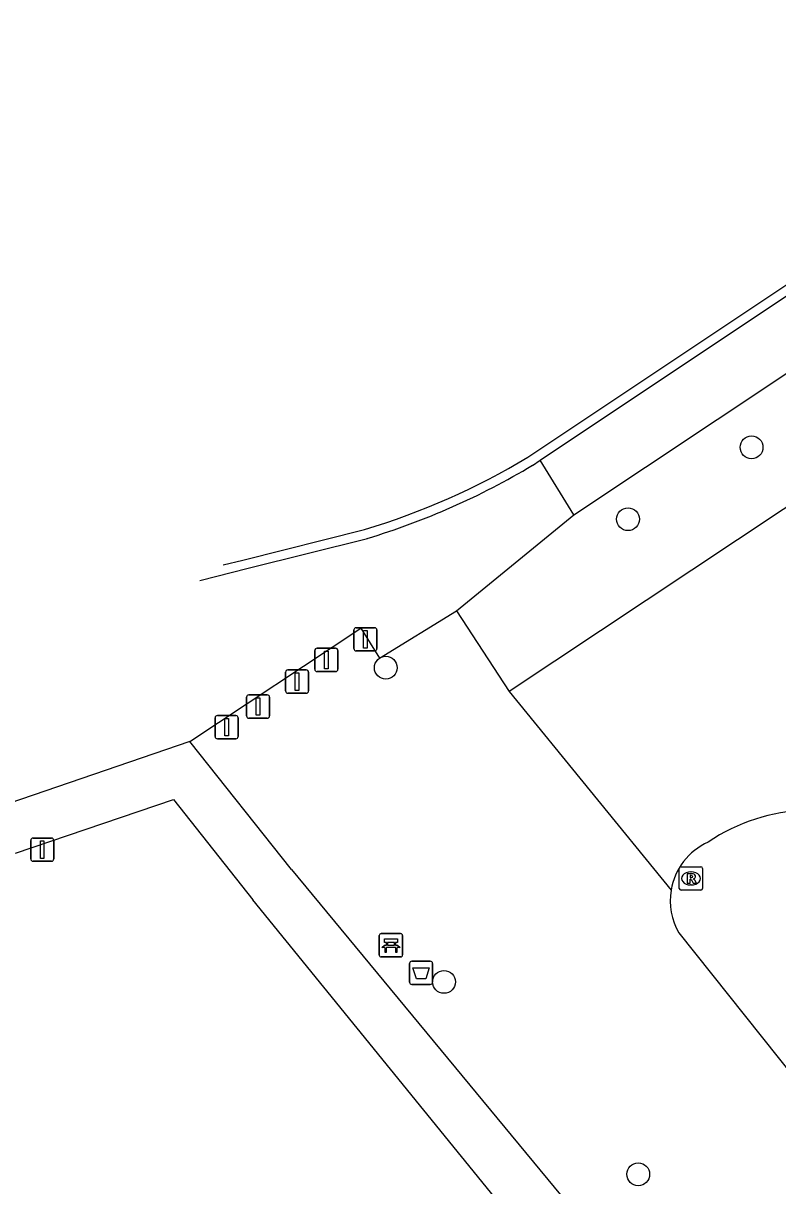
# Model space of a CAD drawing. Extents: x 158352 to 159489, y 383828 to 384597.
# Drawn here: x 158406.36 to 158438.72, y 384240.69 to 384290.56 of the extents above; entities that cross this region are included whole.
import ezdxf

# ---------------------------------------------------------------- set-up
doc = ezdxf.new("R2010")
doc.units = 0
for name, color, linetype in [('IMGEO_Afsluitpaal', 7, 'Continuous'), ('IMGEO_Afvalbak', 7, 'Continuous'), ('IMGEO_Bank', 7, 'Continuous'), ('IMGEO_Boom', 7, 'Continuous'), ('IMGEO_Groenvoorziening', 7, 'Continuous'), ('IMGEO_Loofbos', 7, 'Continuous'), ('IMGEO_Meer_plas_ven_vijver', 7, 'Continuous'), ('IMGEO_Parkeervlak_halfverhard', 7, 'Continuous'), ('IMGEO_Rijbaan_lokaal_gesloten', 7, 'Continuous'), ('IMGEO_Rijbaan_lokaal_halfverhard', 7, 'Continuous'), ('IMGEO_Rioolput', 7, 'Continuous'), ('IMGEO_Voetpad_open', 7, 'Continuous')]:
    doc.layers.add(name, color=color, linetype=linetype)

msp = doc.modelspace()

# ---------------------------------------------------------------- linework, layer by layer
at = {"layer": 'IMGEO_Afsluitpaal'}
for p, q in [((158420.539, 384263.732), (158420.539, 384264.532)), ((158420.539, 384264.532), (158420.539, 384263.732)), ((158420.639, 384264.632), (158421.429, 384264.632)), ((158421.429, 384264.632), (158420.639, 384264.632)), ((158421.529, 384264.532), (158421.529, 384263.732)), ((158421.529, 384263.732), (158421.529, 384264.532)), ((158418.964, 384263.748), (158419.754, 384263.748)), ((158419.754, 384263.748), (158418.964, 384263.748)), ((158418.864, 384262.848), (158418.864, 384263.648)), ((158418.864, 384263.648), (158418.864, 384262.848)), ((158419.854, 384263.648), (158419.854, 384262.848)), ((158419.854, 384262.848), (158419.854, 384263.648)), ((158421.429, 384263.632), (158420.639, 384263.632)), ((158420.639, 384263.632), (158421.429, 384263.632)), ((158417.608, 384261.918), (158417.608, 384262.718)), ((158417.608, 384262.718), (158417.608, 384261.918)), ((158417.708, 384262.818), (158418.498, 384262.818)), ((158418.498, 384262.818), (158417.708, 384262.818)), ((158418.598, 384262.718), (158418.598, 384261.918)), ((158418.598, 384261.918), (158418.598, 384262.718)), ((158419.754, 384262.748), (158418.964, 384262.748)), ((158418.964, 384262.748), (158419.754, 384262.748)), ((158416.034, 384261.748), (158416.824, 384261.748)), ((158416.824, 384261.748), (158416.034, 384261.748)), ((158418.498, 384261.818), (158417.708, 384261.818)), ((158417.708, 384261.818), (158418.498, 384261.818)), ((158415.934, 384260.848), (158415.934, 384261.648)), ((158415.934, 384261.648), (158415.934, 384260.848)), ((158416.924, 384261.648), (158416.924, 384260.848)), ((158416.924, 384260.848), (158416.924, 384261.648)), ((158414.585, 384259.964), (158414.585, 384260.764)), ((158414.585, 384260.764), (158414.585, 384259.964)), ((158414.685, 384260.864), (158415.475, 384260.864)), ((158415.475, 384260.864), (158414.685, 384260.864)), ((158415.575, 384260.764), (158415.575, 384259.964)), ((158415.575, 384259.964), (158415.575, 384260.764)), ((158416.824, 384260.748), (158416.034, 384260.748)), ((158416.034, 384260.748), (158416.824, 384260.748)), ((158415.475, 384259.864), (158414.685, 384259.864)), ((158414.685, 384259.864), (158415.475, 384259.864)), ((158406.677, 384254.708), (158406.677, 384255.508)), ((158406.677, 384255.508), (158406.677, 384254.708)), ((158406.777, 384255.608), (158407.567, 384255.608)), ((158407.567, 384255.608), (158406.777, 384255.608)), ((158407.667, 384255.508), (158407.667, 384254.708)), ((158407.667, 384254.708), (158407.667, 384255.508)), ((158407.567, 384254.608), (158406.777, 384254.608)), ((158406.777, 384254.608), (158407.567, 384254.608))]:
    msp.add_line(p, q, dxfattribs=at)
for points in [[(158420.959, 384264.507), (158421.109, 384264.507), (158421.109, 384263.757), (158420.959, 384263.757), (158420.959, 384264.507)], [(158419.284, 384263.623), (158419.434, 384263.623), (158419.434, 384262.873), (158419.284, 384262.873), (158419.284, 384263.623)], [(158418.028, 384262.693), (158418.178, 384262.693), (158418.178, 384261.943), (158418.028, 384261.943), (158418.028, 384262.693)], [(158416.354, 384261.623), (158416.504, 384261.623), (158416.504, 384260.873), (158416.354, 384260.873), (158416.354, 384261.623)], [(158415.005, 384260.739), (158415.155, 384260.739), (158415.155, 384259.989), (158415.005, 384259.989), (158415.005, 384260.739)], [(158407.097, 384255.483), (158407.247, 384255.483), (158407.247, 384254.733), (158407.097, 384254.733), (158407.097, 384255.483)]]:
    msp.add_lwpolyline(points, dxfattribs=at)
for centre, start, end in [((158420.639, 384264.532), 90, 180), ((158420.639, 384264.532), 90, 180), ((158421.429, 384264.532), 0, 90), ((158421.429, 384264.532), 360, 90), ((158418.964, 384263.648), 90, 180), ((158418.964, 384263.648), 90, 180), ((158419.754, 384263.648), 0, 90), ((158419.754, 384263.648), 360, 90), ((158420.639, 384263.732), 180, 270), ((158420.639, 384263.732), 180, 270), ((158421.429, 384263.732), 270, 0), ((158421.429, 384263.732), 270, 0), ((158417.708, 384262.718), 90, 180), ((158417.708, 384262.718), 90, 180), ((158418.498, 384262.718), 0, 90), ((158418.498, 384262.718), 360, 90), ((158418.964, 384262.848), 180, 270), ((158418.964, 384262.848), 180, 270), ((158419.754, 384262.848), 270, 0), ((158419.754, 384262.848), 270, 0), ((158416.034, 384261.648), 90, 180), ((158416.034, 384261.648), 90, 180), ((158416.824, 384261.648), 0, 90), ((158416.824, 384261.648), 360, 90), ((158417.708, 384261.918), 180, 270), ((158417.708, 384261.918), 180, 270), ((158418.498, 384261.918), 270, 0), ((158418.498, 384261.918), 270, 0), ((158414.685, 384260.764), 90, 180), ((158414.685, 384260.764), 90, 180), ((158415.475, 384260.764), 0, 90), ((158415.475, 384260.764), 360, 90), ((158416.034, 384260.848), 180, 270), ((158416.034, 384260.848), 180, 270), ((158416.824, 384260.848), 270, 0), ((158416.824, 384260.848), 270, 0), ((158414.685, 384259.964), 180, 270), ((158414.685, 384259.964), 180, 270), ((158415.475, 384259.964), 270, 0), ((158415.475, 384259.964), 270, 0), ((158406.777, 384255.508), 90, 180), ((158406.777, 384255.508), 90, 180), ((158407.567, 384255.508), 0, 90), ((158407.567, 384255.508), 360, 90), ((158406.777, 384254.708), 180, 270), ((158406.777, 384254.708), 180, 270), ((158407.567, 384254.708), 270, 0), ((158407.567, 384254.708), 270, 0)]:
    msp.add_arc(centre, 0.1, start, end, dxfattribs=at)
at = {"layer": 'IMGEO_Afvalbak'}
for p, q in [((158422.927, 384249.423), (158422.927, 384250.223)), ((158422.927, 384250.223), (158422.927, 384249.423)), ((158423.027, 384250.323), (158423.817, 384250.323)), ((158423.817, 384250.323), (158423.027, 384250.323)), ((158423.917, 384250.223), (158423.917, 384249.423)), ((158423.917, 384249.423), (158423.917, 384250.223)), ((158423.817, 384249.323), (158423.027, 384249.323)), ((158423.027, 384249.323), (158423.817, 384249.323))]:
    msp.add_line(p, q, dxfattribs=at)
msp.add_lwpolyline([(158423.07, 384250.037), (158423.774, 384250.037), (158423.625, 384249.567), (158423.219, 384249.567), (158423.07, 384250.037)], dxfattribs=at)
for centre, start, end in [((158423.027, 384250.223), 90, 180), ((158423.027, 384250.223), 90, 180), ((158423.817, 384250.223), 0, 90), ((158423.817, 384250.223), 360, 90), ((158423.027, 384249.423), 180, 270), ((158423.027, 384249.423), 180, 270), ((158423.817, 384249.423), 270, 0), ((158423.817, 384249.423), 270, 0)]:
    msp.add_arc(centre, 0.1, start, end, dxfattribs=at)
at = {"layer": 'IMGEO_Bank'}
for p, q in [((158421.63, 384250.581), (158421.63, 384251.422)), ((158421.63, 384251.422), (158421.63, 384250.581)), ((158421.705, 384251.506), (158422.546, 384251.506)), ((158422.546, 384251.506), (158421.705, 384251.506)), ((158422.63, 384251.431), (158422.63, 384250.59)), ((158422.63, 384250.59), (158422.63, 384251.431)), ((158422.327, 384250.904), (158421.934, 384250.904)), ((158421.939, 384251.012), (158421.939, 384251.118)), ((158421.983, 384251.118), (158421.983, 384251.012)), ((158422.271, 384251.124), (158421.989, 384251.124)), ((158421.989, 384251.006), (158422.271, 384251.006)), ((158422.277, 384251.012), (158422.277, 384251.118)), ((158422.321, 384251.118), (158422.321, 384251.012)), ((158422.555, 384250.506), (158421.714, 384250.506)), ((158421.714, 384250.506), (158422.555, 384250.506))]:
    msp.add_line(p, q, dxfattribs=at)
for points in [[(158421.933, 384251.124), (158421.847, 384251.124), (158421.847, 384251.285), (158422.41, 384251.285), (158422.41, 384251.124), (158422.327, 384251.124)], [(158421.877, 384250.904), (158421.735, 384250.904), (158421.847, 384251.006), (158421.933, 384251.006)], [(158421.927, 384250.897), (158421.927, 384250.69), (158421.884, 384250.69), (158421.884, 384250.897)], [(158422.327, 384251.006), (158422.41, 384251.006), (158422.522, 384250.904), (158422.383, 384250.904)], [(158422.377, 384250.897), (158422.377, 384250.69), (158422.333, 384250.69), (158422.333, 384250.897)]]:
    msp.add_lwpolyline(points, dxfattribs=at)
for centre, radius, start, end in [((158421.708, 384251.428), 0.0779, 92.4484, 184.2845), ((158421.708, 384251.428), 0.0779, 92.4484, 184.2845), ((158422.552, 384251.428), 0.0779, 2.4484, 94.2845), ((158422.552, 384251.428), 0.0779, 2.4484, 94.2845), ((158421.877, 384250.897), 0.00671, 2.8957, 87.1043), ((158421.934, 384250.897), 0.00671, 92.8957, 177.1043), ((158421.932, 384251.117), 0.00671, 2.8957, 87.1043), ((158421.932, 384251.013), 0.00671, 272.8957, 357.1043), ((158421.989, 384251.117), 0.00671, 92.8957, 177.1043), ((158421.989, 384251.013), 0.00671, 182.8957, 267.1043), ((158422.271, 384251.117), 0.00671, 2.8957, 87.1043), ((158422.271, 384251.013), 0.00671, 272.8957, 357.1043), ((158422.328, 384251.117), 0.00671, 92.8957, 177.1043), ((158422.328, 384251.013), 0.00671, 182.8957, 267.1043), ((158422.326, 384250.897), 0.00671, 2.8957, 87.1043), ((158422.383, 384250.897), 0.00671, 92.8957, 177.1043), ((158421.708, 384250.584), 0.0779, 182.4484, 274.2845), ((158421.708, 384250.584), 0.0779, 182.4484, 274.2845), ((158422.552, 384250.584), 0.0779, 272.4484, 4.2845), ((158422.552, 384250.584), 0.0779, 272.4484, 4.2845)]:
    msp.add_arc(centre, radius, start, end, dxfattribs=at)
at = {"layer": 'IMGEO_Boom'}
for centre in [(158437.599, 384272.369), (158432.299, 384269.285), (158421.909, 384262.914), (158424.405, 384249.434), (158432.737, 384241.182)]:
    msp.add_circle(centre, 0.489, dxfattribs=at)
at = {"layer": 'IMGEO_Groenvoorziening'}
for points in [[(158476.263, 384294.498), (158427.196, 384261.9)], [(158424.94, 384265.357), (158429.971, 384269.474)], [(158462.023, 384196.603), (158416.201, 384252.949)]]:
    msp.add_lwpolyline(points, dxfattribs=at)
at = {"layer": 'IMGEO_Loofbos'}
for points in [[(158413.505, 384259.749), (158420.84, 384264.608), (158421.634, 384263.32), (158424.94, 384265.357)], [(158424.94, 384265.357), (158427.196, 384261.9)], [(158427.196, 384261.9), (158434.147, 384253.366)], [(158417.867, 384254.264), (158452.894, 384211.887)]]:
    msp.add_lwpolyline(points, dxfattribs=at)
at = {"layer": 'IMGEO_Meer_plas_ven_vijver'}
msp.add_lwpolyline([(158434.473, 384251.544), (158459.374, 384220.289)], dxfattribs=at)
for centre, radius, start, end in [((158440.22, 384248.811), 7.998, 59.7784, 124.1112), ((158436.872, 384252.916), 2.762, 114.3156, 170.617), ((158436.875, 384252.914), 2.765, 170.5898, 209.6987)]:
    msp.add_arc(centre, radius, start, end, dxfattribs=at)
at = {"layer": 'IMGEO_Parkeervlak_halfverhard'}
for points in [[(158429.971, 384269.474), (158457.646, 384287.879)], [(158429.971, 384269.474), (158428.524, 384271.811)]]:
    msp.add_lwpolyline(points, dxfattribs=at)
at = {"layer": 'IMGEO_Rijbaan_lokaal_gesloten'}
for points in [[(158428.004, 384271.944), (158456.564, 384290.996), (158469.318, 384299.504), (158479.02, 384305.996), (158486.407, 384310.963), (158502.433, 384321.714), (158506.44, 384324.394)], [(158414.938, 384267.325), (158415.773, 384267.534), (158421.001, 384268.843)]]:
    msp.add_lwpolyline(points, dxfattribs=at)
msp.add_arc((158411.955, 384298.729), 31.225, 286.8397, 300.9288, dxfattribs=at)
at = {"layer": 'IMGEO_Rijbaan_lokaal_halfverhard'}
for points in [[(158428.524, 384271.811), (158456.169, 384290.251)], [(158428.201, 384271.596), (158428.524, 384271.811)], [(158413.927, 384266.659), (158416.002, 384267.179), (158421.117, 384268.46)]]:
    msp.add_lwpolyline(points, dxfattribs=at)
msp.add_arc((158411.958, 384298.719), 31.614, 286.8405, 300.9162, dxfattribs=at)
at = {"layer": 'IMGEO_Rioolput'}
for p, q in [((158434.499, 384253.448), (158434.499, 384254.3)), ((158434.574, 384254.374), (158435.426, 384254.374)), ((158435.5, 384254.3), (158435.5, 384253.448)), ((158434.987, 384254.154), (158435.012, 384254.154)), ((158435.426, 384253.374), (158434.574, 384253.374)), ((158435.01, 384253.594), (158434.985, 384253.594))]:
    msp.add_line(p, q, dxfattribs=at)
for points in [[(158434.499, 384253.448), (158434.499, 384254.3)], [(158434.574, 384254.374), (158435.426, 384254.374)], [(158435.5, 384254.3), (158435.5, 384253.448)], [(158435.088, 384254.072), (158434.836, 384254.074), (158434.836, 384253.674)], [(158434.836, 384253.674), (158434.96, 384253.674), (158434.96, 384253.836), (158434.971, 384253.836)], [(158435.014, 384253.993), (158434.96, 384253.993), (158434.96, 384253.912)], [(158434.96, 384253.912), (158435.012, 384253.912)], [(158435.018, 384253.807), (158435.089, 384253.674), (158435.229, 384253.674), (158435.164, 384253.8)], [(158435.426, 384253.374), (158434.574, 384253.374)]]:
    msp.add_lwpolyline(points, dxfattribs=at)
for centre, radius, start, end in [((158434.576, 384254.298), 0.0765, 91.552, 178.448), ((158434.576, 384254.298), 0.0765, 91.552, 178.448), ((158435.424, 384254.298), 0.0765, 1.552, 88.448), ((158435.424, 384254.298), 0.0765, 1.552, 88.448), ((158434.97, 384253.783), 0.0533, 26.0293, 88.6989), ((158434.996, 384254.101), 0.19, 274.7715, 282.9687), ((158435.02, 384253.897), 0.0964, 77.0061, 93.1865), ((158435.034, 384253.954), 0.0378, 276.6634, 79.6772), ((158435.087, 384253.962), 0.109, 350.3612, 89.416), ((158435.085, 384253.962), 0.112, 277.5842, 350.9817), ((158435.069, 384253.747), 0.108, 29.5134, 73.7905), ((158434.576, 384253.45), 0.0765, 181.552, 268.448), ((158434.576, 384253.45), 0.0765, 181.552, 268.448), ((158435.424, 384253.45), 0.0765, 271.552, 358.448), ((158435.424, 384253.45), 0.0765, 271.552, 358.448)]:
    msp.add_arc(centre, radius, start, end, dxfattribs=at)
for centre, major_axis, ratio, start_param, end_param in [((158434.986, 384253.874), (-0.387, 0.002), 0.722429, 4.712389, 7.853982), ((158435.011, 384253.874), (-0.39, 0.002), 0.717154, 1.570796, 4.712389)]:
    msp.add_ellipse(centre, major_axis=major_axis, ratio=ratio, start_param=start_param, end_param=end_param, dxfattribs=at)
at = {"layer": 'IMGEO_Voetpad_open'}
for points in [[(158413.505, 384259.749), (158400.043, 384255.15), (158391.491, 384252.234)], [(158417.867, 384254.264), (158413.505, 384259.749)], [(158406.022, 384254.951), (158412.807, 384257.26), (158416.201, 384252.949)]]:
    msp.add_lwpolyline(points, dxfattribs=at)

doc.saveas('drawing.dxf')
